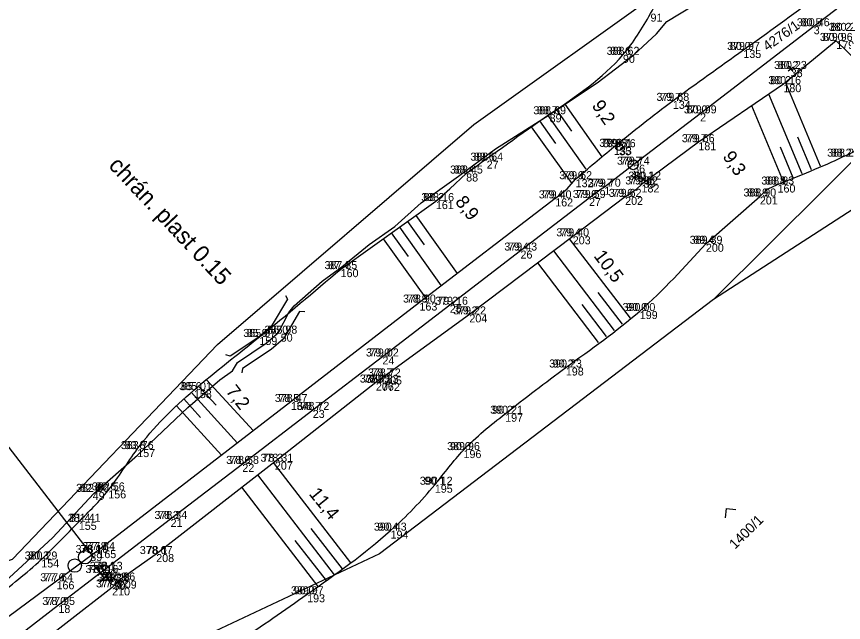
# Model space of a CAD drawing. Extents: x -514509 to -512782, y -1144610 to -1143439.
# Drawn here: x -514055.3 to -513931.4, y -1144165 to -1144074.2 of the extents above; entities that cross this region are included whole.
import ezdxf

# ---------------------------------------------------------------- set-up
doc = ezdxf.new("R2010")
doc.units = 0
for name, color, linetype in [('Vrstva 1', 7, 'Continuous'), ('Vrstva 10', 7, 'Continuous'), ('Vrstva 11', 7, 'Continuous'), ('Vrstva 12', 7, 'Continuous'), ('Vrstva 14', 7, 'Continuous'), ('Vrstva 18', 7, 'Continuous'), ('Vrstva 24', 7, 'Continuous'), ('Vrstva 25', 7, 'Continuous'), ('Vrstva 57', 7, 'Continuous'), ('Vrstva 58', 7, 'Continuous'), ('Vrstva 59', 7, 'Continuous'), ('Vrstva 6', 7, 'Continuous'), ('Vrstva 60', 7, 'Continuous'), ('Vrstva 61', 7, 'Continuous'), ('Vrstva 62', 7, 'Continuous'), ('Vrstva 8', 7, 'Continuous'), ('Vrstva 9', 7, 'Continuous')]:
    doc.layers.add(name, color=color, linetype=linetype)

msp = doc.modelspace()

# ---------------------------------------------------------------- linework, layer by layer
at = {"layer": 'Vrstva 1'}
for points in [[(-514043.658, -1144145.659), (-514037.134, -1144139.9), (-514029.586, -1144132.776), (-514024.786, -1144128.635), (-514022.929, -1144127.277), (-514022.167, -1144126.025), (-514017.847, -1144123.12), (-514016.028, -1144121.532), (-514014.463, -1144118.561), (-514013.644, -1144117.536), (-514009.482, -1144113.849), (-514006.523, -1144111.686), (-514002.448, -1144108.347), (-513998.596, -1144105.642), (-513994.617, -1144102.114), (-513989.023, -1144098.11), (-513983.493, -1144093.997), (-513976.027, -1144089.256), (-513968.259, -1144084.108), (-513962.752, -1144079.9), (-513959.35, -1144076.795), (-513957.833, -1144074.949), (-513953.802, -1144072.475)], [(-514042.648, -1144144.192), (-514042.649, -1144144.193)], [(-514057.61, -1144159.432), (-514049.868, -1144152.298), (-514043.658, -1144145.659)]]:
    msp.add_lwpolyline(points, dxfattribs=at)
at = {"layer": 'Vrstva 10'}
for points in [[(-514025.149, -1144123.322), (-513986.763, -1144090.342), (-513957.919, -1144069.739), (-513914.955, -1144044.203), (-513897.091, -1144037.29), (-513901.487, -1144029.673), (-513902.648, -1144013.079), (-513904.872, -1144006.744), (-513902.386, -1144000.442), (-513898.213, -1143983.882), (-513883.45, -1143978.334), (-513880.104, -1143957.938), (-513880.595, -1143949.403), (-513873.972, -1143977.51), (-513847.31, -1143967.987), (-513854.293, -1143956.979), (-513854.953, -1143942.972), (-513846.666, -1143942.117), (-513841, -1143972.71), (-513831.435, -1143973.145), (-513796.384, -1143955.482), (-513758.996, -1143931.25)], [(-514025.149, -1144123.322), (-513986.763, -1144090.342), (-513957.919, -1144069.739), (-513914.955, -1144044.203), (-513897.091, -1144037.29), (-513901.487, -1144029.673), (-513902.648, -1144013.079), (-513904.872, -1144006.744), (-513902.386, -1144000.442), (-513898.213, -1143983.882), (-513883.45, -1143978.334), (-513880.104, -1143957.938), (-513880.595, -1143949.403), (-513873.972, -1143977.51), (-513847.31, -1143967.987), (-513854.293, -1143956.979), (-513854.953, -1143942.972), (-513846.666, -1143942.117), (-513841, -1143972.71), (-513831.435, -1143973.145), (-513796.384, -1143955.482), (-513758.996, -1143931.25)], [(-513843.176, -1144052.294), (-513851.989, -1144047.974), (-513862.304, -1144049.512), (-513860.113, -1144057.423), (-513864.884, -1144058.758), (-513863.351, -1144067.591), (-513884.956, -1144060.865), (-513907.648, -1144070.779), (-513917.34, -1144083.276), (-513950.819, -1144116.604)], [(-513843.176, -1144052.294), (-513851.989, -1144047.974), (-513862.304, -1144049.512), (-513860.113, -1144057.423), (-513864.884, -1144058.758), (-513863.351, -1144067.591), (-513884.956, -1144060.865), (-513907.648, -1144070.779), (-513917.34, -1144083.276), (-513950.819, -1144116.604)], [(-513918.105, -1144075.012), (-513927.458, -1144082.673), (-513932.441, -1144077.835), (-513940.358, -1144084.318), (-513953.1, -1144093.021), (-513961.625, -1144099.349), (-513962.301, -1144100.002)], [(-513934.823, -1144096.618), (-513940.048, -1144084.043)], [(-513937.542, -1144097.749), (-513942.548, -1144085.828)], [(-513974.357, -1144088.169), (-513972.111, -1144091.387)], [(-513973.125, -1144087.335), (-513967.58, -1144095.188)], [(-513940.335, -1144098.981), (-513945.108, -1144087.557)], [(-513975.649, -1144089.014), (-513969.967, -1144097.059)], [(-513978.138, -1144090.706), (-513972.073, -1144099.193)], [(-513976.919, -1144089.832), (-513974.504, -1144093.198)], [(-513936.155, -1144097.166), (-513938.188, -1144092.283)], [(-513938.874, -1144098.348), (-513940.815, -1144093.739)], [(-513990.354, -1144100), (-513987.894, -1144097.706)], [(-513972.767, -1144100), (-513971.494, -1144098.562)], [(-513942.664, -1144100.001), (-513941.239, -1144099.362)], [(-513992.426, -1144101.842), (-513990.354, -1144100)], [(-513974.554, -1144101.44), (-513972.767, -1144100)], [(-513964.068, -1144101.214), (-513962.301, -1144100.002)], [(-513943.887, -1144101.146), (-513942.752, -1144100.042)], [(-513974.554, -1144101.44), (-513994.89, -1144117.05), (-514014.145, -1144131.952), (-514042.999, -1144154.154)], [(-514006.697, -1144112.04), (-513992.426, -1144101.842)], [(-513964.068, -1144101.214), (-513971.924, -1144107.125), (-513987.415, -1144118.82), (-514000.193, -1144128.125)], [(-513951.972, -1144108.242), (-513943.887, -1144101.146)], [(-513995.454, -1144104.006), (-513989.235, -1144112.709)], [(-513996.675, -1144104.878), (-513994.175, -1144108.376)], [(-513999.116, -1144106.622), (-513996.592, -1144110.154)], [(-513997.895, -1144105.75), (-513991.616, -1144114.537)], [(-514000.336, -1144107.494), (-513993.998, -1144116.365)], [(-513963.292, -1144119.398), (-513972.388, -1144107.475)], [(-513965.677, -1144121.218), (-513974.782, -1144109.282)], [(-513968.062, -1144123.037), (-513977.176, -1144111.09)], [(-513950.819, -1144116.604), (-514000.894, -1144154.698), (-514034.859, -1144170.712), (-514043.464, -1144193.045), (-514082.363, -1144210.357), (-514102.508, -1144218.103), (-514125.814, -1144226.26), (-514151.34, -1144249.937), (-514141.201, -1144262.004), (-514150.898, -1144269.151), (-514166.094, -1144270.501), (-514200.74, -1144295.636)], [(-513950.819, -1144116.604), (-514000.894, -1144154.698), (-514034.859, -1144170.712), (-514043.464, -1144193.045), (-514082.363, -1144210.357), (-514102.508, -1144218.103), (-514125.814, -1144226.26), (-514151.34, -1144249.937), (-514141.201, -1144262.004), (-514150.898, -1144269.151), (-514166.094, -1144270.501), (-514200.74, -1144295.636)], [(-513964.484, -1144120.308), (-513968.125, -1144115.536)], [(-513966.869, -1144122.127), (-513970.513, -1144117.351)], [(-514219.401, -1144293.726), (-514165.435, -1144246.867), (-514171.332, -1144241.434), (-514167.328, -1144228.845), (-514182.01, -1144213.714), (-514189.232, -1144203.983), (-514158.101, -1144191.854), (-514122.896, -1144178.803), (-514055.845, -1144155.508), (-514025.149, -1144123.322)], [(-514219.401, -1144293.726), (-514165.435, -1144246.867), (-514171.332, -1144241.434), (-514167.328, -1144228.845), (-514182.01, -1144213.714), (-514189.232, -1144203.983), (-514158.101, -1144191.854), (-514122.896, -1144178.803), (-514055.845, -1144155.508), (-514025.149, -1144123.322)], [(-514001.407, -1144129.045), (-514016.555, -1144140.903), (-514034.329, -1144154.744), (-514039.943, -1144158.712)], [(-514026.784, -1144128.629), (-514019.757, -1144136.27)], [(-514000.193, -1144128.125), (-514001.407, -1144129.045)], [(-514027.98, -1144129.594), (-514025.374, -1144132.432)], [(-514030.218, -1144131.496), (-514027.683, -1144134.257)], [(-514029.114, -1144130.502), (-514022.144, -1144138.106)], [(-514031.292, -1144132.518), (-514024.53, -1144139.943)], [(-514005.187, -1144156.071), (-514016.755, -1144141.04)], [(-514007.637, -1144157.839), (-514019.121, -1144142.885)], [(-514010.088, -1144159.608), (-514021.486, -1144144.729)], [(-514006.412, -1144156.978), (-514011.119, -1144150.89)], [(-514008.813, -1144158.701), (-514013.496, -1144152.72)], [(-514042.999, -1144154.154), (-514049.271, -1144158.816)], [(-514049.271, -1144158.816), (-514065.165, -1144170.544), (-514079.752, -1144181.908), (-514091.424, -1144190.924), (-514101.521, -1144198.775), (-514115.149, -1144209.009), (-514119.608, -1144212.254)], [(-514039.943, -1144158.712), (-514040.943, -1144159.737)], [(-514040.943, -1144159.737), (-514054.814, -1144170.559), (-514066, -1144179.202), (-514075.579, -1144186.694)]]:
    msp.add_lwpolyline(points, dxfattribs=at)
for points in [[(-513987.894, -1144097.706), (-513975.394, -1144088.827), (-513964.402, -1144079.923), (-513960.273, -1144073.753), (-513956.328, -1144067.626), (-513946.106, -1144060.837), (-513934.584, -1144054.019), (-513921.444, -1144047.826), (-513909.349, -1144041.002), (-513901.705, -1144037.408), (-513892.67, -1144033.496), (-513880.302, -1144025.952), (-513868.748, -1144017.329), (-513858.605, -1144009.459)], [(-513971.494, -1144098.562), (-513965.749, -1144093.714), (-513956.932, -1144086.82), (-513946.363, -1144079.189), (-513935.376, -1144071.251), (-513925.073, -1144063.521), (-513912.191, -1144053.612), (-513900.136, -1144044.409), (-513890.622, -1144036.82), (-513880.049, -1144028.465), (-513868.702, -1144019.546), (-513857.399, -1144010.617)], [(-513941.239, -1144099.362), (-513931.385, -1144095.176), (-513922.038, -1144089.739), (-513915.916, -1144084.197), (-513908.215, -1144075.576), (-513902.402, -1144067.477), (-513895.961, -1144060.703), (-513892.003, -1144057.757), (-513887.885, -1144057.224)], [(-514064.866, -1144190.49), (-514051.703, -1144184.182), (-514041.505, -1144178.728), (-514032.041, -1144173.42), (-514022.058, -1144167.753), (-514011.721, -1144160.773), (-513999.222, -1144151.227), (-513992.592, -1144144.354), (-513988.289, -1144139.161), (-513982.052, -1144133.709), (-513972.955, -1144126.776), (-513961.884, -1144118.324), (-513951.972, -1144108.242)], [(-514089.153, -1144183.779), (-514079.972, -1144177.241), (-514069.241, -1144169.508), (-514058.557, -1144161.338), (-514051.55, -1144155.553), (-514045.934, -1144149.911), (-514041.516, -1144145.196), (-514037.177, -1144139.013), (-514028.69, -1144130.171), (-514018.868, -1144122.197), (-514006.697, -1144112.04)]]:
    msp.add_spline(points, degree=3, dxfattribs=at)
at = {"layer": 'Vrstva 12'}
for p, q in [((-513939.66, -1144082.343), (-513938.867, -1144081.734)), ((-513939.568, -1144081.642), (-513938.959, -1144082.435)), ((-513961.748, -1144098.932), (-513960.955, -1144098.323)), ((-513961.656, -1144098.231), (-513961.047, -1144099.024))]:
    msp.add_line(p, q, dxfattribs=at)
at = {"layer": 'Vrstva 14'}
for centre in [(-513964.962, -1144093.774), (-514040.728, -1144158.902)]:
    msp.add_circle(centre, 0.5, dxfattribs=at)
at = {"layer": 'Vrstva 18'}
for p, q in [((-514043.75, -1144157.102), (-514042.964, -1144156.484)), ((-514043.357, -1144156.793), (-514042.12, -1144158.364)), ((-514042.513, -1144158.673), (-514041.727, -1144158.055))]:
    msp.add_line(p, q, dxfattribs=at)
at = {"layer": 'Vrstva 24'}
msp.add_line((-514043.584, -1144155.366), (-514044.84, -1144153.81), dxfattribs=at)
for centre in [(-514044.99, -1144155.216), (-514046.546, -1144156.473)]:
    msp.add_circle(centre, 1, dxfattribs=at)
at = {"layer": 'Vrstva 25'}
msp.add_lwpolyline([(-514066.666, -1144125.54), (-514044.212, -1144154.588)], dxfattribs=at)
at = {"layer": 'Vrstva 6'}
for points in [[(-513963.606, -1144096.954), (-513952.842, -1144088.699), (-513935.816, -1144075.642), (-513917.086, -1144061.278), (-513898.711, -1144047.186), (-513883.686, -1144035.663), (-513866.545, -1144022.517), (-513855.845, -1144014.311), (-513845.001, -1144005.994), (-513838.649, -1144001.123), (-513837.119, -1143999.949)], [(-513967.68, -1144100), (-513967.179, -1144099.695), (-513963.606, -1144096.954)], [(-513969.477, -1144101.379), (-513967.667, -1144099.991)], [(-514059.172, -1144170.185), (-514048.99, -1144162.375), (-514042.739, -1144157.579), (-514042.112, -1144157.098), (-514032.184, -1144149.482), (-514021.429, -1144141.232), (-514010.88, -1144133.14), (-514000.44, -1144125.131), (-513990.338, -1144117.382), (-513979.751, -1144109.26), (-513969.477, -1144101.379)]]:
    msp.add_lwpolyline(points, dxfattribs=at)
for centre in [(-513962.866, -1144096.387), (-514042.112, -1144157.098)]:
    msp.add_circle(centre, 0.75, dxfattribs=at)
at = {"layer": 'Vrstva 60'}
for p, q in [((-513935.82, -1144075.64), (-513935.82, -1144075.64)), ((-513932.44, -1144077.84), (-513932.44, -1144077.84)), ((-513946.36, -1144079.19), (-513946.36, -1144079.19)), ((-513964.4, -1144079.92), (-513964.4, -1144079.92)), ((-513939.26, -1144082.04), (-513939.26, -1144082.04)), ((-513940.36, -1144084.32), (-513940.36, -1144084.32)), ((-513956.93, -1144086.82), (-513956.93, -1144086.82)), ((-513975.39, -1144088.83), (-513975.39, -1144088.83)), ((-513952.84, -1144088.7), (-513952.84, -1144088.7)), ((-513953.1, -1144093.02), (-513953.1, -1144093.02)), ((-513965.75, -1144093.71), (-513965.75, -1144093.71)), ((-513964.96, -1144093.77), (-513964.96, -1144093.77)), ((-513931.39, -1144095.18), (-513931.39, -1144095.18)), ((-513984.82, -1144095.78), (-513984.82, -1144095.78)), ((-513962.87, -1144096.39), (-513962.87, -1144096.39)), ((-513987.89, -1144097.71), (-513987.89, -1144097.71)), ((-513971.49, -1144098.56), (-513971.49, -1144098.56)), ((-513961.62, -1144099.35), (-513961.62, -1144099.35)), ((-513961.35, -1144098.63), (-513961.35, -1144098.63)), ((-513941.24, -1144099.36), (-513941.24, -1144099.36)), ((-513967.18, -1144099.69), (-513967.18, -1144099.69)), ((-513992.43, -1144101.84), (-513992.43, -1144101.84)), ((-513974.55, -1144101.44), (-513974.55, -1144101.44)), ((-513969.48, -1144101.38), (-513969.48, -1144101.38)), ((-513964.07, -1144101.21), (-513964.07, -1144101.21)), ((-513943.89, -1144101.15), (-513943.89, -1144101.15)), ((-513971.92, -1144107.12), (-513971.92, -1144107.12)), ((-513979.75, -1144109.26), (-513979.75, -1144109.26)), ((-513951.97, -1144108.24), (-513951.97, -1144108.24)), ((-514006.7, -1144112.04), (-514006.7, -1144112.04)), ((-513994.89, -1144117.05), (-513994.89, -1144117.05)), ((-513990.34, -1144117.38), (-513990.34, -1144117.38)), ((-513987.41, -1144118.82), (-513987.41, -1144118.82)), ((-513961.88, -1144118.32), (-513961.88, -1144118.32)), ((-514015.68, -1144121.71), (-514015.68, -1144121.71)), ((-514018.87, -1144122.2), (-514018.87, -1144122.2)), ((-514000.44, -1144125.13), (-514000.44, -1144125.13)), ((-513972.96, -1144126.78), (-513972.96, -1144126.78)), ((-514001.41, -1144129.04), (-514001.41, -1144129.04)), ((-514000.5, -1144129.08), (-514000.5, -1144129.08)), ((-514000.19, -1144128.13), (-514000.19, -1144128.13)), ((-514028.69, -1144130.17), (-514028.69, -1144130.17)), ((-514014.15, -1144131.95), (-514014.15, -1144131.95)), ((-514010.88, -1144133.14), (-514010.88, -1144133.14)), ((-513982.05, -1144133.71), (-513982.05, -1144133.71)), ((-514037.18, -1144139.01), (-514037.18, -1144139.01)), ((-513988.29, -1144139.16), (-513988.29, -1144139.16)), ((-514021.43, -1144141.23), (-514021.43, -1144141.23)), ((-514016.55, -1144140.9), (-514016.55, -1144140.9)), ((-514041.52, -1144145.2), (-514041.52, -1144145.2)), ((-513992.59, -1144144.35), (-513992.59, -1144144.35)), ((-514043.85, -1144145.42), (-514043.85, -1144145.42)), ((-514045.93, -1144149.91), (-514045.93, -1144149.91)), ((-514032.18, -1144149.48), (-514032.18, -1144149.48)), ((-513999.22, -1144151.23), (-513999.22, -1144151.23)), ((-514044.21, -1144154.59), (-514044.21, -1144154.59)), ((-514043, -1144154.15), (-514043, -1144154.15)), ((-514034.33, -1144154.74), (-514034.33, -1144154.74)), ((-514051.55, -1144155.55), (-514051.55, -1144155.55)), ((-514042.74, -1144157.58), (-514042.74, -1144157.58)), ((-514042.11, -1144157.1), (-514042.11, -1144157.1)), ((-514049.27, -1144158.82), (-514049.27, -1144158.82)), ((-514039.94, -1144158.71), (-514039.94, -1144158.71)), ((-514040.94, -1144159.74), (-514040.94, -1144159.74)), ((-514040.73, -1144158.9), (-514040.73, -1144158.9)), ((-514011.72, -1144160.77), (-514011.72, -1144160.77)), ((-514048.99, -1144162.37), (-514048.99, -1144162.37))]:
    msp.add_line(p, q, dxfattribs=at)
at = {"layer": 'Vrstva 61'}
for points in [[(-514014.962, -1144116.002), (-514014.686, -1144116.548), (-514017.107, -1144120.631), (-514018.947, -1144122.241), (-514023.256, -1144125.1), (-514023.912, -1144124.886)], [(-514012.081, -1144118.417), (-514012.847, -1144118.388), (-514015.268, -1144122.471), (-514017.108, -1144124.081), (-514021.417, -1144126.94), (-514021.512, -1144127.559)]]:
    msp.add_lwpolyline(points, dxfattribs=at)
at = {"layer": 'Vrstva 8'}
msp.add_lwpolyline([(-513881.27, -1144061.999), (-513923.275, -1144098.778), (-513950.819, -1144116.604)], dxfattribs=at)
at = {"layer": 'Vrstva 9'}
msp.add_lwpolyline([(-513949.047, -1144149.313), (-513948.88, -1144147.909), (-513947.475, -1144148.076)], dxfattribs=at)

# ---------------------------------------------------------------- texts
at = {"layer": 'Vrstva 11'}
for s, height, rotation, p in [('4276/1', 1.5, 35.58171, (-513942.759, -1144079.421)), ('9,2', 2, 303.91743, (-513969.139, -1144087.526)), ('9,3', 2, 304.33727, (-513949.545, -1144095.172)), ('8,9', 2, 307.50933, (-513989.637, -1144101.977)), ('10,5', 2, 306.95641, (-513968.866, -1144110.083)), ('7,2', 2, 307.57558, (-514023.981, -1144130.359)), ('11,4', 2, 309.08114, (-514011.546, -1144145.753))]:
    msp.add_text(s, height=height, rotation=rotation, dxfattribs=at).set_placement(p)
at = {"layer": 'Vrstva 57'}
for s, p in [('80 5 ', (-513937.78, -1144075.64)), ('80 2 ', (-513933.29, -1144076.33)), ('80 0 ', (-513934.466, -1144077.84)), ('80 0 ', (-513948.386, -1144079.19)), ('88 6 ', (-513966.324, -1144079.92)), ('80 2 ', (-513941.22, -1144082.04)), ('80 2 ', (-513942.32, -1144084.32)), ('79 7 ', (-513958.82, -1144086.82)), ('88 7 ', (-513977.273, -1144088.83)), ('80 0 ', (-513954.866, -1144088.7)), ('79 7 ', (-513954.99, -1144093.02)), ('79 6 ', (-513967.681, -1144093.71)), ('79 8 ', (-513966.85, -1144093.77)), ('88 2 ', (-513933.273, -1144095.18)), ('88 6 ', (-513986.744, -1144095.78)), ('79 7 ', (-513964.76, -1144096.39)), ('88 4 ', (-513989.773, -1144097.71)), ('79 6 ', (-513973.421, -1144098.56)), ('79 8 ', (-513963.51, -1144099.35)), ('80 1 ', (-513962.886, -1144098.63)), ('88 8 ', (-513943.123, -1144099.36)), ('79 7 ', (-513969.07, -1144099.69)), ('88 2 ', (-513994.313, -1144101.84)), ('79 4 ', (-513976.44, -1144101.44)), ('79 6 ', (-513971.411, -1144101.38)), ('79 6 ', (-513966.001, -1144101.21)), ('88 9 ', (-513945.778, -1144101.15)), ('79 4 ', (-513973.81, -1144107.12)), ('79 4 ', (-513981.64, -1144109.26)), ('89 4 ', (-513953.86, -1144108.24)), ('87 4 ', (-514008.583, -1144112.04)), ('78 9 ', (-513996.778, -1144117.05)), ('79 2 ', (-513992.23, -1144117.38)), ('79 2 ', (-513989.3, -1144118.82)), ('90 0 ', (-513963.909, -1144118.32)), ('85 9 ', (-514020.758, -1144122.2)), ('86 0 ', (-514017.677, -1144121.71)), ('79 0 ', (-514002.394, -1144125.13)), ('90 2 ', (-513974.924, -1144126.78)), ('78 7 ', (-514003.293, -1144129.04)), ('79 3 ', (-514002.39, -1144129.08)), ('78 7 ', (-514002.073, -1144128.13)), ('85 0 ', (-514030.638, -1144130.17)), ('78 5 ', (-514016.033, -1144131.95)), ('78 7 ', (-514012.763, -1144133.14)), ('90 2 ', (-513984.014, -1144133.71)), ('83 8 ', (-514039.063, -1144139.01)), ('90 0 ', (-513990.319, -1144139.16)), ('78 6 ', (-514023.354, -1144141.23)), ('78 3 ', (-514018.433, -1144140.9)), ('82 6 ', (-514043.444, -1144145.2)), ('90 1 ', (-513994.129, -1144144.35)), ('82 6 ', (-514045.774, -1144145.42)), ('81 4 ', (-514047.303, -1144149.91)), ('78 3 ', (-514034.063, -1144149.48)), ('90 4 ', (-514001.184, -1144151.23)), ('78 1 ', (-514045.668, -1144154.59)), ('77 8 ', (-514044.883, -1144154.15)), ('78 1 ', (-514035.788, -1144154.74)), ('80 3 ', (-514053.51, -1144155.55)), ('78 2 ', (-514044.623, -1144157.58)), ('78 1 ', (-514043.568, -1144157.1)), ('77 6 ', (-514051.194, -1144158.82)), ('77 9 ', (-514041.828, -1144158.71)), ('77 8 ', (-514042.823, -1144159.74)), ('78 3 ', (-514042.613, -1144158.9)), ('90 0 ', (-514013.749, -1144160.77)), ('78 0 ', (-514050.938, -1144162.37))]:
    msp.add_text(s, height=1.2, dxfattribs=at).set_placement(p)
at = {"layer": 'Vrstva 58'}
for s, p in [('380 46', (-513938.344, -1144075.64)), ('380 21', (-513933.574, -1144076.33)), ('379 96', (-513934.896, -1144077.84)), ('379 97', (-513948.792, -1144079.19)), ('388 62', (-513966.846, -1144079.92)), ('380 23', (-513941.758, -1144082.04)), ('380 16', (-513942.628, -1144084.32)), ('379 68', (-513959.382, -1144086.82)), ('388 69', (-513977.839, -1144088.83)), ('379 99', (-513955.275, -1144088.7)), ('379 66', (-513955.578, -1144093.02)), ('379 61', (-513967.948, -1144093.71)), ('379 76', (-513967.412, -1144093.77)), ('388 23', (-513933.811, -1144095.18)), ('388 64', (-513987.266, -1144095.78)), ('379 74', (-513965.298, -1144096.39)), ('388 45', (-513990.311, -1144097.71)), ('379 62', (-513973.942, -1144098.56)), ('379 82', (-513964.048, -1144099.35)), ('380 12', (-513963.594, -1144098.63)), ('388 83', (-513943.661, -1144099.36)), ('379 70', (-513969.646, -1144099.69)), ('388 16', (-513994.62, -1144101.84)), ('379 40', (-513977.016, -1144101.44)), ('379 59', (-513971.912, -1144101.38)), ('379 62', (-513966.522, -1144101.21)), ('388 90', (-513946.353, -1144101.15)), ('379 40', (-513974.386, -1144107.12)), ('379 43', (-513982.178, -1144109.26)), ('389 39', (-513954.402, -1144108.24)), ('387 35', (-514009.121, -1144112.04)), ('378 90', (-513997.353, -1144117.05)), ('379 16', (-513992.538, -1144117.38)), ('379 22', (-513989.838, -1144118.82)), ('390 00', (-513964.46, -1144118.32)), ('385 87', (-514021.291, -1144122.2)), ('385 98', (-514018.104, -1144121.71)), ('379 02', (-514002.906, -1144125.13)), ('390 23', (-513975.462, -1144126.78)), ('378 72', (-514003.831, -1144129.04)), ('379 33', (-514002.928, -1144129.08)), ('378 72', (-514002.611, -1144128.13)), ('385 01', (-514030.895, -1144130.17)), ('378 47', (-514016.571, -1144131.95)), ('378 72', (-514013.301, -1144133.14)), ('390 21', (-513984.298, -1144133.71)), ('383 76', (-514039.626, -1144139.01)), ('389 96', (-513990.746, -1144139.16)), ('378 58', (-514023.851, -1144141.23)), ('378 31', (-514018.716, -1144140.9)), ('382 56', (-514043.966, -1144145.2)), ('390 12', (-513994.838, -1144144.35)), ('382 60', (-514046.334, -1144145.42)), ('381 41', (-514047.586, -1144149.91)), ('378 34', (-514034.601, -1144149.48)), ('390 43', (-514001.722, -1144151.23)), ('378 10', (-514046.415, -1144154.59)), ('377 84', (-514045.421, -1144154.15)), ('378 07', (-514036.79, -1144154.74)), ('380 29', (-514054.052, -1144155.55)), ('378 16', (-514044.93, -1144157.58)), ('378 13', (-514044.276, -1144157.1)), ('377 64', (-514051.716, -1144158.82)), ('377 86', (-514042.386, -1144158.71)), ('377 82', (-514043.361, -1144159.74)), ('378 28', (-514043.151, -1144158.9)), ('389 97', (-514014.152, -1144160.77)), ('377 95', (-514051.414, -1144162.37))]:
    msp.add_text(s, height=1.2, dxfattribs=at).set_placement(p)
at = {"layer": 'Vrstva 59'}
for s, p in [('91', (-513960.27, -1144074.95)), ('3', (-513935.82, -1144076.84)), ('179', (-513932.44, -1144079.04)), ('135', (-513946.36, -1144080.39)), ('90', (-513964.4, -1144081.12)), ('38', (-513939.26, -1144083.24)), ('180', (-513940.36, -1144085.52)), ('134', (-513956.93, -1144088.02)), ('89', (-513975.39, -1144090.03)), ('2', (-513952.84, -1144089.9)), ('181', (-513953.1, -1144094.22)), ('133', (-513965.75, -1144094.91)), ('35', (-513964.96, -1144094.97)), ('27', (-513984.82, -1144096.98)), ('36', (-513962.87, -1144097.59)), ('88', (-513987.89, -1144098.91)), ('132', (-513971.49, -1144099.76)), ('182', (-513961.62, -1144100.55)), ('39', (-513961.35, -1144099.83)), ('160', (-513941.24, -1144100.56)), ('1', (-513967.18, -1144100.89)), ('161', (-513992.43, -1144103.04)), ('162', (-513974.55, -1144102.64)), ('27', (-513969.48, -1144102.58)), ('202', (-513964.07, -1144102.41)), ('201', (-513943.89, -1144102.35)), ('203', (-513971.92, -1144108.32)), ('26', (-513979.75, -1144110.46)), ('200', (-513951.97, -1144109.44)), ('160', (-514006.7, -1144113.24)), ('163', (-513994.89, -1144118.25)), ('25', (-513990.34, -1144118.58)), ('204', (-513987.41, -1144120.02)), ('199', (-513961.88, -1144119.52)), ('50', (-514015.68, -1144122.91)), ('159', (-514018.87, -1144123.4)), ('24', (-514000.44, -1144126.33)), ('198', (-513972.96, -1144127.98)), ('206', (-514001.41, -1144130.24)), ('772', (-514000.5, -1144130.28)), ('205', (-514000.19, -1144129.33)), ('158', (-514028.69, -1144131.37)), ('164', (-514014.15, -1144133.15)), ('23', (-514010.88, -1144134.34)), ('197', (-513982.05, -1144134.91)), ('157', (-514037.18, -1144140.21)), ('196', (-513988.29, -1144140.36)), ('22', (-514021.43, -1144142.43)), ('207', (-514016.55, -1144142.1)), ('156', (-514041.52, -1144146.4)), ('195', (-513992.59, -1144145.55)), ('49', (-514043.85, -1144146.62)), ('155', (-514045.93, -1144151.11)), ('21', (-514032.18, -1144150.68)), ('194', (-513999.22, -1144152.43)), ('39', (-514044.21, -1144155.79)), ('165', (-514043, -1144155.35)), ('208', (-514034.33, -1144155.94)), ('154', (-514051.55, -1144156.75)), ('19', (-514042.74, -1144158.78)), ('20', (-514042.11, -1144158.3)), ('166', (-514049.27, -1144160.02)), ('30', (-514040.73, -1144160.1)), ('209', (-514039.94, -1144159.91)), ('210', (-514040.94, -1144160.94)), ('193', (-514011.72, -1144161.97)), ('18', (-514048.99, -1144163.57))]:
    msp.add_text(s, height=1.2, dxfattribs=at).set_placement(p)
at = {"layer": 'Vrstva 62'}
msp.add_text('chrán. plast 0.15', height=2.5, rotation=313.21054, dxfattribs=at).set_placement((-514041.603, -1144096.634))
at = {"layer": 'Vrstva 9'}
msp.add_text('1400/1', height=1.5, rotation=44.70638, dxfattribs=at).set_placement((-513947.598, -1144154.092))

doc.saveas('drawing.dxf')
